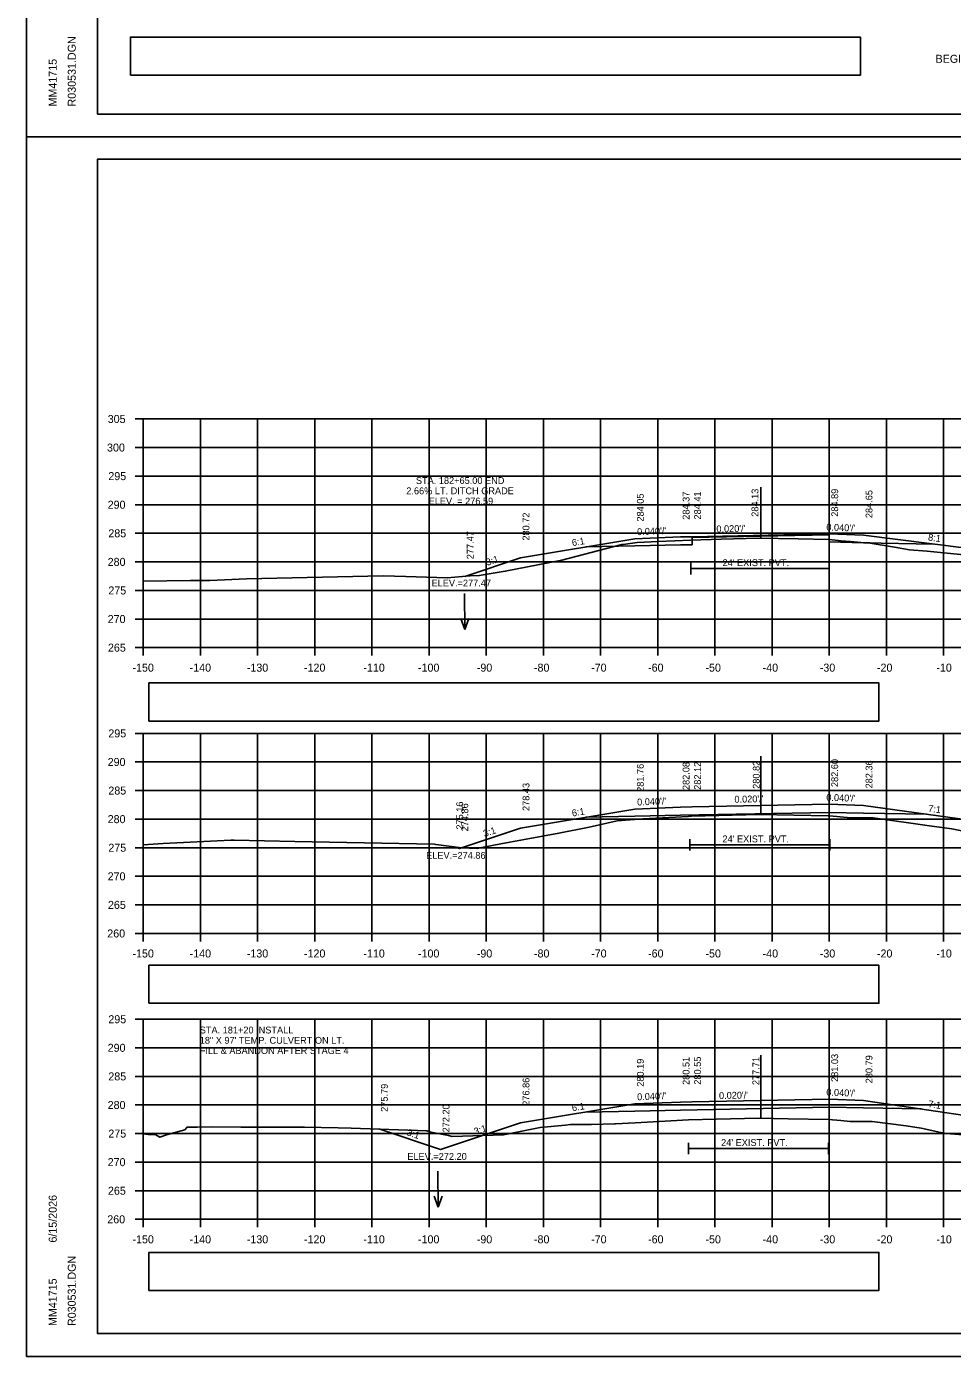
# Model space of a CAD drawing. Extents: x 285 to 4233, y -659 to 3710.
# Drawn here: x 1053.3 to 1215.2, y 2305.6 to 2538.2 of the extents above; entities that cross this region are included whole.
import ezdxf

# ---------------------------------------------------------------- set-up
doc = ezdxf.new("R2010")
doc.units = 0
for name, color, linetype in [('R_Alt Surface', 7, 'Continuous'), ('R_Axis', 7, 'Continuous'), ('R_Axis Annot', 7, 'Continuous'), ('R_Border', 7, 'Continuous'), ('R_Exist Surface', 7, 'Continuous'), ('R_Fin Surface', 7, 'Continuous'), ('R_Grid', 7, 'Continuous'), ('R_No Plot', 7, 'Continuous'), ('R_Water', 7, 'Continuous'), ('R_Water Annot', 7, 'Continuous'), ('R_Xsect Elev', 7, 'Continuous'), ('R_Xsect Slope', 7, 'Continuous')]:
    doc.layers.add(name, color=color, linetype=linetype)

msp = doc.modelspace()

# ---------------------------------------------------------------- linework, layer by layer
at = {"layer": 'R_Alt Surface'}
for points in [[(1151.11, 2447.21), (1159.68, 2447.39), (1167.68, 2447.55), (1169.68, 2447.59), (1169.68, 2448.84), (1193.68, 2449.32), (1193.68, 2448.07), (1193.68, 2448.07), (1199.68, 2447.95), (1211.94, 2447.7)], [(1169.45, 2444.41), (1169.45, 2442.41)], [(1169.45, 2443.41), (1193.66, 2443.41)], [(1193.66, 2444.41), (1193.66, 2442.41)], [(1151.11, 2399.93), (1159.68, 2400.1), (1167.68, 2400.26), (1193.68, 2400.78), (1193.68, 2400.78), (1199.68, 2400.66), (1210.71, 2400.44)], [(1169.29, 2396.09), (1169.29, 2394.09)], [(1193.8, 2396.09), (1193.8, 2394.09)], [(1169.29, 2395.09), (1193.8, 2395.09)], [(1151.11, 2348.36), (1159.68, 2348.53), (1167.68, 2348.69), (1193.68, 2349.21), (1193.68, 2349.21), (1199.68, 2349.09), (1209.77, 2348.89)], [(1169.07, 2342.98), (1169.07, 2340.98)], [(1193.56, 2342.98), (1193.56, 2340.98)], [(1169.07, 2341.98), (1193.56, 2341.98)]]:
    msp.add_lwpolyline(points, dxfattribs=at)
at = {"layer": 'R_Axis'}
for p, q in [((1072.28, 2469.59), (1073.68, 2469.59)), ((1073.68, 2429.59), (1073.68, 2469.59)), ((1072.28, 2464.59), (1073.68, 2464.59)), ((1072.28, 2459.59), (1073.68, 2459.59)), ((1072.28, 2454.59), (1073.68, 2454.59)), ((1072.28, 2449.59), (1073.68, 2449.59)), ((1072.28, 2444.59), (1073.68, 2444.59)), ((1072.28, 2439.59), (1073.68, 2439.59)), ((1072.28, 2434.59), (1073.68, 2434.59)), ((1072.28, 2429.59), (1073.68, 2429.59)), ((1073.68, 2429.59), (1373.68, 2429.59)), ((1073.68, 2428.19), (1073.68, 2429.59)), ((1083.68, 2428.19), (1083.68, 2429.59)), ((1093.68, 2428.19), (1093.68, 2429.59)), ((1103.68, 2428.19), (1103.68, 2429.59)), ((1113.68, 2428.19), (1113.68, 2429.59)), ((1123.68, 2428.19), (1123.68, 2429.59)), ((1133.68, 2428.19), (1133.68, 2429.59)), ((1143.68, 2428.19), (1143.68, 2429.59)), ((1153.68, 2428.19), (1153.68, 2429.59)), ((1163.68, 2428.19), (1163.68, 2429.59)), ((1173.68, 2428.19), (1173.68, 2429.59)), ((1183.68, 2428.19), (1183.68, 2429.59)), ((1193.68, 2428.19), (1193.68, 2429.59)), ((1203.68, 2428.19), (1203.68, 2429.59)), ((1213.68, 2428.19), (1213.68, 2429.59)), ((1072.28, 2414.59), (1073.68, 2414.59)), ((1073.68, 2379.59), (1073.68, 2414.59)), ((1072.28, 2409.59), (1073.68, 2409.59)), ((1072.28, 2404.59), (1073.68, 2404.59)), ((1072.28, 2399.59), (1073.68, 2399.59)), ((1072.28, 2394.59), (1073.68, 2394.59)), ((1072.28, 2389.59), (1073.68, 2389.59)), ((1072.28, 2384.59), (1073.68, 2384.59)), ((1072.28, 2379.59), (1073.68, 2379.59)), ((1073.68, 2379.59), (1373.68, 2379.59)), ((1073.68, 2378.19), (1073.68, 2379.59)), ((1083.68, 2378.19), (1083.68, 2379.59)), ((1093.68, 2378.19), (1093.68, 2379.59)), ((1103.68, 2378.19), (1103.68, 2379.59)), ((1113.68, 2378.19), (1113.68, 2379.59)), ((1123.68, 2378.19), (1123.68, 2379.59)), ((1133.68, 2378.19), (1133.68, 2379.59)), ((1143.68, 2378.19), (1143.68, 2379.59)), ((1153.68, 2378.19), (1153.68, 2379.59)), ((1163.68, 2378.19), (1163.68, 2379.59)), ((1173.68, 2378.19), (1173.68, 2379.59)), ((1183.68, 2378.19), (1183.68, 2379.59)), ((1193.68, 2378.19), (1193.68, 2379.59)), ((1203.68, 2378.19), (1203.68, 2379.59)), ((1213.68, 2378.19), (1213.68, 2379.59)), ((1072.28, 2364.59), (1073.68, 2364.59)), ((1073.68, 2329.59), (1073.68, 2364.59)), ((1072.28, 2359.59), (1073.68, 2359.59)), ((1072.28, 2354.59), (1073.68, 2354.59)), ((1072.28, 2349.59), (1073.68, 2349.59)), ((1072.28, 2344.59), (1073.68, 2344.59)), ((1072.28, 2339.59), (1073.68, 2339.59)), ((1072.28, 2334.59), (1073.68, 2334.59)), ((1072.28, 2329.59), (1073.68, 2329.59)), ((1073.68, 2329.59), (1373.68, 2329.59)), ((1073.68, 2328.19), (1073.68, 2329.59)), ((1083.68, 2328.19), (1083.68, 2329.59)), ((1093.68, 2328.19), (1093.68, 2329.59)), ((1103.68, 2328.19), (1103.68, 2329.59)), ((1113.68, 2328.19), (1113.68, 2329.59)), ((1123.68, 2328.19), (1123.68, 2329.59)), ((1133.68, 2328.19), (1133.68, 2329.59)), ((1143.68, 2328.19), (1143.68, 2329.59)), ((1153.68, 2328.19), (1153.68, 2329.59)), ((1163.68, 2328.19), (1163.68, 2329.59)), ((1173.68, 2328.19), (1173.68, 2329.59)), ((1183.68, 2328.19), (1183.68, 2329.59)), ((1193.68, 2328.19), (1193.68, 2329.59)), ((1203.68, 2328.19), (1203.68, 2329.59)), ((1213.68, 2328.19), (1213.68, 2329.59))]:
    msp.add_line(p, q, dxfattribs=at)
at = {"layer": 'R_Axis Annot'}
for points in [[(1071.43, 2529.73), (1199.13, 2529.73), (1199.13, 2536.38), (1071.43, 2536.38)], [(1074.67, 2416.75), (1202.36, 2416.75), (1202.36, 2423.41), (1074.67, 2423.41)], [(1074.67, 2367.39), (1202.36, 2367.39), (1202.36, 2374.04), (1074.67, 2374.04)], [(1074.67, 2317.14), (1202.36, 2317.14), (1202.36, 2323.79), (1074.67, 2323.79)]]:
    msp.add_lwpolyline(points, close=True, dxfattribs=at)
at = {"layer": 'R_Border'}
for p, q in [((1065.68, 2522.93), (1065.68, 2728.39)), ((1065.68, 2522.93), (1065.68, 2522.93)), ((1381.86, 2522.93), (1065.68, 2522.93)), ((1065.68, 2515.05), (1381.86, 2515.05)), ((1065.68, 2309.59), (1065.68, 2515.05)), ((1065.68, 2309.59), (1065.68, 2309.59)), ((1381.86, 2309.59), (1065.68, 2309.59))]:
    msp.add_line(p, q, dxfattribs=at)
at = {"layer": 'R_Exist Surface'}
for points in [[(1073.68, 2441.24), (1081.92, 2441.31), (1085.33, 2441.36), (1091.76, 2441.62), (1115.66, 2442.14), (1119.58, 2442.03), (1126.85, 2441.81), (1130.88, 2442.13), (1132.44, 2442.18), (1137, 2442.95), (1146.88, 2444.91), (1155.83, 2447.21), (1157.39, 2447.62), (1157.65, 2447.65), (1160.05, 2447.97), (1163.76, 2448.14), (1169.45, 2448.41), (1174.79, 2448.55), (1181.3, 2448.73), (1188.21, 2448.61), (1193.66, 2448.49), (1195.78, 2448.29), (1197.38, 2448.13), (1199.84, 2447.95), (1200.82, 2447.91), (1200.84, 2447.86), (1205.07, 2447.17), (1207.72, 2446.72), (1210.81, 2446.45), (1220.15, 2445.54)], [(1073.68, 2395.12), (1077.17, 2395.3), (1089.01, 2395.9), (1089.6, 2395.89), (1100.2, 2395.66), (1121.47, 2395.25), (1124.63, 2395.19), (1124.83, 2395.17), (1128.92, 2394.64), (1130.77, 2394.54), (1132.07, 2394.46), (1132.89, 2394.61), (1136.23, 2395.28), (1140.04, 2395.99), (1146.35, 2397.11), (1151.67, 2398.19), (1156.6, 2399.28), (1159.6, 2399.53), (1159.92, 2399.56), (1169.08, 2400.07), (1169.29, 2400.09), (1169.58, 2400.09), (1181.46, 2400.42), (1193.47, 2400.14), (1193.8, 2400.14), (1197.4, 2399.8), (1197.44, 2399.8), (1197.49, 2399.8), (1201.33, 2399.8), (1211.21, 2398.43), (1215.12, 2397.89), (1220.04, 2396.91)], [(1073.68, 2344.55), (1074.54, 2344.44), (1075.89, 2344.38), (1076.59, 2343.95), (1077.72, 2344.37), (1080.94, 2345.25), (1081.34, 2345.73), (1083.11, 2345.72), (1085.73, 2345.74), (1090.77, 2345.72), (1100.09, 2345.7), (1100.5, 2345.7), (1101.91, 2345.7), (1107.79, 2345.6), (1110.05, 2345.55), (1123.31, 2345.09), (1124, 2344.84), (1127.08, 2344.27), (1127.7, 2344.09), (1136.69, 2344.34), (1143.11, 2345.64), (1147.54, 2346.05), (1148.42, 2346.16), (1152.1, 2346.2), (1156.12, 2346.29), (1156.24, 2346.29), (1156.25, 2346.29), (1156.27, 2346.29), (1159.73, 2346.49), (1163.95, 2346.71), (1169.07, 2346.98), (1173.92, 2347.11), (1181.38, 2347.3), (1186.5, 2347.19), (1193.56, 2347.04), (1195.7, 2346.85), (1197.34, 2346.7), (1199.62, 2346.72), (1201.2, 2346.7), (1207.1, 2345.92), (1209.75, 2345.54), (1213.22, 2344.8), (1213.86, 2344.67), (1214.88, 2344.54), (1220.69, 2344.08)]]:
    msp.add_lwpolyline(points, dxfattribs=at)
at = {"layer": 'R_Fin Surface'}
for points in [[(1129.92, 2442.06), (1139.68, 2445.31), (1159.68, 2448.64), (1167.68, 2448.96), (1169.68, 2449), (1193.68, 2449.48), (1199.68, 2449.24), (1223.68, 2446.22)], [(1128.09, 2394.75), (1128.97, 2394.45), (1139.68, 2398.02), (1159.68, 2401.36), (1167.68, 2401.68), (1169.68, 2401.72), (1193.68, 2402.2), (1199.68, 2401.96), (1223.68, 2398.65)], [(1114.9, 2345.39), (1125.69, 2341.79), (1139.68, 2346.45), (1159.68, 2349.78), (1167.68, 2350.1), (1169.68, 2350.14), (1193.68, 2350.62), (1199.68, 2350.38), (1223.68, 2346.82)]]:
    msp.add_lwpolyline(points, dxfattribs=at)
at = {"layer": 'R_Grid'}
for p, q in [((1073.68, 2469.59), (1373.68, 2469.59)), ((1073.68, 2429.59), (1073.68, 2469.59)), ((1083.68, 2429.59), (1083.68, 2469.59)), ((1093.68, 2429.59), (1093.68, 2469.59)), ((1103.68, 2429.59), (1103.68, 2469.59)), ((1113.68, 2429.59), (1113.68, 2469.59)), ((1123.68, 2429.59), (1123.68, 2469.59)), ((1133.68, 2429.59), (1133.68, 2469.59)), ((1143.68, 2429.59), (1143.68, 2469.59)), ((1153.68, 2429.59), (1153.68, 2469.59)), ((1163.68, 2429.59), (1163.68, 2469.59)), ((1173.68, 2429.59), (1173.68, 2469.59)), ((1183.68, 2429.59), (1183.68, 2469.59)), ((1193.68, 2429.59), (1193.68, 2469.59)), ((1203.68, 2429.59), (1203.68, 2469.59)), ((1213.68, 2429.59), (1213.68, 2469.59)), ((1073.68, 2464.59), (1373.68, 2464.59)), ((1073.68, 2459.59), (1373.68, 2459.59)), ((1073.68, 2454.59), (1373.68, 2454.59)), ((1073.68, 2449.59), (1373.68, 2449.59)), ((1073.68, 2444.59), (1373.68, 2444.59)), ((1073.68, 2439.59), (1373.68, 2439.59)), ((1073.68, 2434.59), (1373.68, 2434.59)), ((1073.68, 2429.59), (1373.68, 2429.59)), ((1073.68, 2414.59), (1373.68, 2414.59)), ((1073.68, 2379.59), (1073.68, 2414.59)), ((1083.68, 2379.59), (1083.68, 2414.59)), ((1093.68, 2379.59), (1093.68, 2414.59)), ((1103.68, 2379.59), (1103.68, 2414.59)), ((1113.68, 2379.59), (1113.68, 2414.59)), ((1123.68, 2379.59), (1123.68, 2414.59)), ((1133.68, 2379.59), (1133.68, 2414.59)), ((1143.68, 2379.59), (1143.68, 2414.59)), ((1153.68, 2379.59), (1153.68, 2414.59)), ((1163.68, 2379.59), (1163.68, 2414.59)), ((1173.68, 2379.59), (1173.68, 2414.59)), ((1183.68, 2379.59), (1183.68, 2414.59)), ((1193.68, 2379.59), (1193.68, 2414.59)), ((1203.68, 2379.59), (1203.68, 2414.59)), ((1213.68, 2379.59), (1213.68, 2414.59)), ((1073.68, 2409.59), (1373.68, 2409.59)), ((1073.68, 2404.59), (1373.68, 2404.59)), ((1073.68, 2399.59), (1373.68, 2399.59)), ((1073.68, 2394.59), (1373.68, 2394.59)), ((1073.68, 2389.59), (1373.68, 2389.59)), ((1073.68, 2384.59), (1373.68, 2384.59)), ((1073.68, 2379.59), (1373.68, 2379.59)), ((1073.68, 2364.59), (1373.68, 2364.59)), ((1073.68, 2329.59), (1073.68, 2364.59)), ((1083.68, 2329.59), (1083.68, 2364.59)), ((1093.68, 2329.59), (1093.68, 2364.59)), ((1103.68, 2329.59), (1103.68, 2364.59)), ((1113.68, 2329.59), (1113.68, 2364.59)), ((1123.68, 2329.59), (1123.68, 2364.59)), ((1133.68, 2329.59), (1133.68, 2364.59)), ((1143.68, 2329.59), (1143.68, 2364.59)), ((1153.68, 2329.59), (1153.68, 2364.59)), ((1163.68, 2329.59), (1163.68, 2364.59)), ((1173.68, 2329.59), (1173.68, 2364.59)), ((1183.68, 2329.59), (1183.68, 2364.59)), ((1193.68, 2329.59), (1193.68, 2364.59)), ((1203.68, 2329.59), (1203.68, 2364.59)), ((1213.68, 2329.59), (1213.68, 2364.59)), ((1073.68, 2359.59), (1373.68, 2359.59)), ((1073.68, 2354.59), (1373.68, 2354.59)), ((1073.68, 2349.59), (1373.68, 2349.59)), ((1073.68, 2344.59), (1373.68, 2344.59)), ((1073.68, 2339.59), (1373.68, 2339.59)), ((1073.68, 2334.59), (1373.68, 2334.59)), ((1073.68, 2329.59), (1373.68, 2329.59))]:
    msp.add_line(p, q, dxfattribs=at)
at = {"layer": 'R_No Plot'}
for p, q in [((1053.28, 2518.95), (1386.61, 2518.95)), ((1053.28, 2518.95), (1386.61, 2518.95)), ((1053.28, 2305.61), (1386.61, 2305.61))]:
    msp.add_line(p, q, dxfattribs=at)
for points in [[(1053.27, 2732.28), (1386.61, 2732.28), (1386.61, 2518.95), (1053.27, 2518.95)], [(1299.6, 2728.39), (1319.22, 2728.39), (1319.22, 2718.51), (1335.33, 2718.51), (1358.53, 2718.51), (1358.65, 2690.35), (1381.86, 2690.35), (1381.86, 2522.93), (1065.68, 2522.93), (1065.68, 2728.39)], [(1053.27, 2518.95), (1386.61, 2518.95), (1386.61, 2305.61), (1053.27, 2305.61)], [(1299.6, 2515.05), (1319.22, 2515.05), (1319.22, 2505.17), (1335.33, 2505.17), (1358.53, 2505.17), (1358.65, 2477.01), (1381.86, 2477.01), (1381.86, 2309.59), (1065.68, 2309.59), (1065.68, 2515.05)]]:
    msp.add_lwpolyline(points, close=True, dxfattribs=at)
at = {"layer": 'R_Water Annot'}
for p, q in [((1129.89, 2439.05), (1129.91, 2432.77)), ((1129.91, 2432.77), (1129.2, 2434.69)), ((1129.91, 2432.77), (1130.6, 2434.69)), ((1125.22, 2338), (1125.24, 2331.72)), ((1125.24, 2331.72), (1124.54, 2333.64)), ((1125.24, 2331.72), (1125.94, 2333.64))]:
    msp.add_line(p, q, dxfattribs=at)
at = {"layer": 'R_Xsect Elev'}
for p, q in [((1181.68, 2448.72), (1181.68, 2457.64)), ((1181.68, 2400.42), (1181.68, 2410.59)), ((1181.68, 2347.3), (1181.68, 2358.33))]:
    msp.add_line(p, q, dxfattribs=at)

# ---------------------------------------------------------------- texts
at = {"layer": 'R_Axis Annot'}
for s, p in [("BEGIN 100' TRANSITION", (1212.27, 2531.89)), ('305', (1067.46, 2468.89)), ('300', (1067.34, 2463.89)), ('295', (1067.57, 2458.89)), ('290', (1067.45, 2453.89)), ('285', (1067.57, 2448.89)), ('280', (1067.45, 2443.89)), ('275', (1067.57, 2438.89)), ('270', (1067.45, 2433.89)), ('265', (1067.5, 2428.89)), ('-150', (1071.79, 2425.39)), ('-140', (1081.79, 2425.39)), ('-130', (1091.79, 2425.39)), ('-120', (1101.79, 2425.39)), ('-110', (1112.18, 2425.39)), ('-100', (1121.73, 2425.39)), ('-90', (1132.02, 2425.39)), ('-80', (1142.02, 2425.39)), ('-70', (1152.02, 2425.39)), ('-60', (1161.98, 2425.39)), ('-50', (1172.02, 2425.39)), ('-40', (1182.02, 2425.39)), ('-30', (1192.02, 2425.39)), ('-20', (1202.02, 2425.39)), ('-10', (1212.41, 2425.39)), ('295', (1067.57, 2413.89)), ('290', (1067.45, 2408.89)), ('285', (1067.57, 2403.89)), ('280', (1067.45, 2398.89)), ('275', (1067.57, 2393.89)), ('270', (1067.45, 2388.89)), ('265', (1067.5, 2383.89)), ('260', (1067.38, 2378.89)), ('-150', (1071.79, 2375.39)), ('-140', (1081.79, 2375.39)), ('-130', (1091.79, 2375.39)), ('-120', (1101.79, 2375.39)), ('-110', (1112.18, 2375.39)), ('-100', (1121.73, 2375.39)), ('-90', (1132.02, 2375.39)), ('-80', (1142.02, 2375.39)), ('-70', (1152.02, 2375.39)), ('-60', (1161.98, 2375.39)), ('-50', (1172.02, 2375.39)), ('-40', (1182.02, 2375.39)), ('-30', (1192.02, 2375.39)), ('-20', (1202.02, 2375.39)), ('-10', (1212.41, 2375.39)), ('295', (1067.57, 2363.89)), ('290', (1067.45, 2358.89)), ('285', (1067.57, 2353.89)), ('280', (1067.45, 2348.89)), ('275', (1067.57, 2343.89)), ('270', (1067.45, 2338.89)), ('265', (1067.5, 2333.89)), ('260', (1067.38, 2328.89)), ('-150', (1071.79, 2325.39)), ('-140', (1081.79, 2325.39)), ('-130', (1091.79, 2325.39)), ('-120', (1101.79, 2325.39)), ('-110', (1112.18, 2325.39)), ('-100', (1121.73, 2325.39)), ('-90', (1132.02, 2325.39)), ('-80', (1142.02, 2325.39)), ('-70', (1152.02, 2325.39)), ('-60', (1161.98, 2325.39)), ('-50', (1172.02, 2325.39)), ('-40', (1182.02, 2325.39)), ('-30', (1192.02, 2325.39)), ('-20', (1202.02, 2325.39)), ('-10', (1212.41, 2325.39))]:
    msp.add_text(s, height=1.4, dxfattribs=at).set_placement(p)
at = {"layer": 'R_Border'}
for s, p in [('R030531.DGN', (1061.87, 2524.25)), ('MM41715', (1058.54, 2524.25)), ('6/15/2026', (1058.54, 2325.52)), ('R030531.DGN', (1061.87, 2310.92)), ('MM41715', (1058.54, 2310.92))]:
    msp.add_text(s, height=1.4, rotation=90, dxfattribs=at).set_placement(p)
at = {"layer": 'R_Water'}
for p in [(1175.01, 2443.85), (1175, 2395.53), (1174.76, 2342.42)]:
    msp.add_text("24' EXIST. PVT.", height=1.2, dxfattribs=at).set_placement(p)
at = {"layer": 'R_Water Annot'}
for s, p in [('STA. 181+20 INSTALL ', (1083.56, 2362.1)), ('18" X 97\' TEMP. CULVERT ON LT.', (1083.56, 2360.3)), ('FILL & ABANDON AFTER STAGE 4', (1083.56, 2358.5))]:
    msp.add_text(s, height=1.2, dxfattribs=at).set_placement(p)
at = {"layer": 'R_Xsect Elev'}
for s, p in [('STA. 182+65.00 END ', (1121.37, 2458.22)), ('2.66% LT. DITCH GRADE', (1119.69, 2456.42)), ('ELEV. = 276.59', (1123.6, 2454.62)), ('ELEV.=277.47', (1124.11, 2440.29)), ('ELEV.=274.86', (1123.16, 2392.65)), ('ELEV.=272.20', (1119.87, 2339.99))]:
    msp.add_text(s, height=1.2, dxfattribs=at).set_placement(p)
for s, p in [('284.05', (1161.23, 2451.64)), ('284.37', (1169.23, 2451.96)), ('284.41', (1171.23, 2452)), ('284.13', (1181.28, 2452.48)), ('284.89', (1195.23, 2452.48)), ('284.65', (1201.23, 2452.24)), ('280.72', (1141.23, 2448.31)), ('277.47', (1131.47, 2445.06)), ('282.60', (1195.23, 2405.2)), ('281.76', (1161.23, 2404.36)), ('282.08', (1169.23, 2404.68)), ('282.12', (1171.23, 2404.72)), ('280.82', (1181.51, 2404.89)), ('282.36', (1201.23, 2404.96)), ('278.43', (1141.23, 2401.02)), ('275.16', (1129.64, 2397.75)), ('274.86', (1130.52, 2397.45)), ('280.19', (1161.23, 2352.78)), ('280.51', (1169.23, 2353.1)), ('280.55', (1171.23, 2353.14)), ('277.71', (1181.44, 2353.07)), ('281.03', (1195.23, 2353.62)), ('280.79', (1201.23, 2353.38)), ('276.86', (1141.23, 2349.45)), ('275.79', (1116.45, 2348.39)), ('272.20', (1127.24, 2344.79))]:
    msp.add_text(s, height=1.2, rotation=90, dxfattribs=at).set_placement(p)
at = {"layer": 'R_Xsect Slope'}
for s, rotation, p in [("0.040'/'", 2.2907, (1160.09, 2449.26)), ("0.020'/'", 1.1458, (1173.94, 2449.75)), ("0.040'/'", 357.7091, (1193.14, 2450.1)), ('8:1', 352.8328, (1210.91, 2448.33)), ('6:1', 9.4613, (1148.75, 2447.33)), ('3:1', 18.4343, (1133.85, 2443.89)), ("0.040'/'", 2.2907, (1160.09, 2401.97)), ("0.020'/'", 1.1458, (1177.1, 2402.46)), ("0.040'/'", 357.7093, (1193.14, 2402.82)), ('6:1', 9.4614, (1148.75, 2400.04)), ('7:1', 352.1687, (1210.92, 2400.91)), ('3:1', 18.4351, (1133.38, 2396.45)), ("0.040'/'", 2.2907, (1160.09, 2350.4)), ("0.020'/'", 1.1458, (1174.4, 2350.63)), ("0.040'/'", 357.7094, (1193.14, 2351.25)), ('6:1', 9.4614, (1148.75, 2348.47)), ('7:1', 351.5535, (1210.93, 2349.22)), ('3:1', 341.564, (1119.67, 2344.32)), ('3:1', 18.4363, (1131.74, 2344.33))]:
    msp.add_text(s, height=1.2, rotation=rotation, dxfattribs=at).set_placement(p)

doc.saveas('drawing.dxf')
